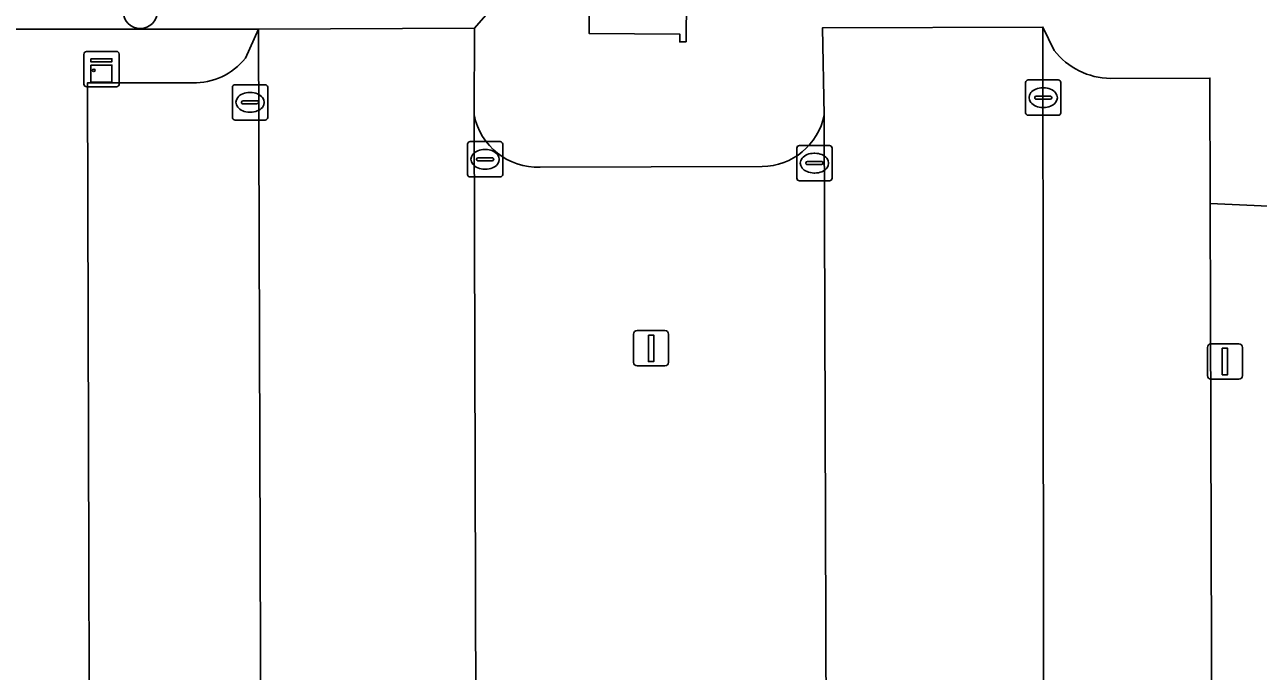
# Model space of a CAD drawing. Extents: x 160732 to 162107, y 387428 to 388479.
# Drawn here: x 161380.19 to 161415.15, y 387881.32 to 387899.63 of the extents above; entities that cross this region are included whole.
import ezdxf

# ---------------------------------------------------------------- set-up
doc = ezdxf.new("R2010")
doc.units = 0
for name, color, linetype in [('IMGEO_Boom', 7, 'Continuous'), ('IMGEO_Groenvoorziening', 7, 'Continuous'), ('IMGEO_Kast', 7, 'Continuous'), ('IMGEO_Kolk', 7, 'Continuous'), ('IMGEO_Lichtmast', 7, 'Continuous'), ('IMGEO_Pand', 7, 'Continuous'), ('IMGEO_Parkeervlak_open', 7, 'Continuous'), ('IMGEO_Rijbaan_lokaal_open', 7, 'Continuous'), ('IMGEO_Voetpad_open', 7, 'Continuous')]:
    doc.layers.add(name, color=color, linetype=linetype)

msp = doc.modelspace()

# ---------------------------------------------------------------- linework, layer by layer
at = {"layer": 'IMGEO_Boom'}
msp.add_circle((161383.47, 387900.013), 0.489, dxfattribs=at)
at = {"layer": 'IMGEO_Groenvoorziening'}
msp.add_lwpolyline([(161446.927, 387893.056), (161413.791, 387894.568), (161413.951, 387840.649)], dxfattribs=at)
at = {"layer": 'IMGEO_Kast'}
for p, q in [((161381.948, 387898.873), (161382.789, 387898.873)), ((161382.789, 387898.873), (161381.948, 387898.873)), ((161381.873, 387897.948), (161381.873, 387898.789)), ((161381.873, 387898.789), (161381.873, 387897.948)), ((161382.873, 387898.798), (161382.873, 387897.957)), ((161382.873, 387897.957), (161382.873, 387898.798)), ((161382.798, 387897.873), (161381.957, 387897.873)), ((161381.957, 387897.873), (161382.798, 387897.873))]:
    msp.add_line(p, q, dxfattribs=at)
for points in [[(161382.068, 387898.663), (161382.668, 387898.663), (161382.668, 387898.578), (161382.068, 387898.578), (161382.068, 387898.663)], [(161382.068, 387898.488), (161382.668, 387898.488), (161382.668, 387897.999), (161382.068, 387897.999), (161382.068, 387898.488)]]:
    msp.add_lwpolyline(points, dxfattribs=at)
msp.add_circle((161382.152, 387898.337), 0.0377, dxfattribs=at)
for centre, start, end in [((161381.951, 387898.795), 92.4484, 184.2845), ((161381.951, 387898.795), 92.4484, 184.2845), ((161382.795, 387898.795), 2.4484, 94.2845), ((161382.795, 387898.795), 2.4484, 94.2845), ((161381.951, 387897.951), 182.4484, 274.2845), ((161381.951, 387897.951), 182.4484, 274.2845), ((161382.795, 387897.951), 272.4484, 4.2845), ((161382.795, 387897.951), 272.4484, 4.2845)]:
    msp.add_arc(centre, 0.0779, start, end, dxfattribs=at)
at = {"layer": 'IMGEO_Kolk'}
for p, q in [((161386.08, 387897.004), (161386.08, 387897.856)), ((161386.155, 387897.93), (161387.007, 387897.93)), ((161387.081, 387897.856), (161387.081, 387897.004)), ((161408.556, 387897.138), (161408.556, 387897.99)), ((161408.631, 387898.064), (161409.483, 387898.064)), ((161409.044, 387897.844), (161409.069, 387897.844)), ((161409.557, 387897.99), (161409.557, 387897.138)), ((161386.382, 387897.473), (161386.78, 387897.473)), ((161386.568, 387897.71), (161386.593, 387897.71)), ((161408.815, 387897.558), (161408.815, 387897.57)), ((161409.253, 387897.521), (161408.855, 387897.521)), ((161408.858, 387897.607), (161409.256, 387897.607)), ((161409.299, 387897.57), (161409.299, 387897.558)), ((161386.339, 387897.424), (161386.339, 387897.436)), ((161386.777, 387897.387), (161386.379, 387897.387)), ((161386.591, 387897.15), (161386.566, 387897.15)), ((161386.823, 387897.436), (161386.823, 387897.424)), ((161409.067, 387897.284), (161409.042, 387897.284)), ((161387.007, 387896.93), (161386.155, 387896.93)), ((161409.483, 387897.064), (161408.631, 387897.064)), ((161392.741, 387895.391), (161392.741, 387896.243)), ((161392.816, 387896.317), (161393.668, 387896.317)), ((161393.229, 387896.097), (161393.254, 387896.097)), ((161393.742, 387896.243), (161393.742, 387895.391)), ((161402.073, 387895.283), (161402.073, 387896.135)), ((161402.148, 387896.209), (161403, 387896.209)), ((161403.074, 387896.135), (161403.074, 387895.283)), ((161393, 387895.811), (161393, 387895.823)), ((161393.438, 387895.774), (161393.04, 387895.774)), ((161393.043, 387895.86), (161393.441, 387895.86)), ((161393.484, 387895.823), (161393.484, 387895.811)), ((161402.332, 387895.703), (161402.332, 387895.715)), ((161402.375, 387895.752), (161402.773, 387895.752)), ((161402.561, 387895.989), (161402.586, 387895.989)), ((161402.816, 387895.715), (161402.816, 387895.703)), ((161393.252, 387895.537), (161393.227, 387895.537)), ((161402.77, 387895.666), (161402.372, 387895.666)), ((161402.584, 387895.429), (161402.559, 387895.429)), ((161393.668, 387895.317), (161392.816, 387895.317)), ((161403, 387895.209), (161402.148, 387895.209))]:
    msp.add_line(p, q, dxfattribs=at)
for points in [[(161386.08, 387897.004), (161386.08, 387897.856)], [(161386.155, 387897.93), (161387.007, 387897.93)], [(161387.081, 387897.856), (161387.081, 387897.004)], [(161408.556, 387897.138), (161408.556, 387897.99)], [(161408.631, 387898.064), (161409.483, 387898.064)], [(161409.557, 387897.99), (161409.557, 387897.138)], [(161387.007, 387896.93), (161386.155, 387896.93)], [(161409.483, 387897.064), (161408.631, 387897.064)], [(161392.741, 387895.391), (161392.741, 387896.243)], [(161392.816, 387896.317), (161393.668, 387896.317)], [(161393.742, 387896.243), (161393.742, 387895.391)], [(161402.073, 387895.283), (161402.073, 387896.135)], [(161402.148, 387896.209), (161403, 387896.209)], [(161403.074, 387896.135), (161403.074, 387895.283)], [(161393.668, 387895.317), (161392.816, 387895.317)], [(161403, 387895.209), (161402.148, 387895.209)]]:
    msp.add_lwpolyline(points, dxfattribs=at)
for centre, radius, start, end in [((161386.157, 387897.854), 0.0765, 91.552, 178.448), ((161386.157, 387897.854), 0.0765, 91.552, 178.448), ((161387.005, 387897.854), 0.0765, 1.552, 88.448), ((161387.005, 387897.854), 0.0765, 1.552, 88.448), ((161408.633, 387897.988), 0.0765, 91.552, 178.448), ((161408.633, 387897.988), 0.0765, 91.552, 178.448), ((161409.481, 387897.988), 0.0765, 1.552, 88.448), ((161409.481, 387897.988), 0.0765, 1.552, 88.448), ((161386.379, 387897.433), 0.0403, 85.8775, 175.7526), ((161386.784, 387897.435), 0.0386, 1.7309, 96.639), ((161408.855, 387897.567), 0.0403, 85.8775, 175.7526), ((161408.852, 387897.557), 0.0366, 178.938, 274.7102), ((161409.256, 387897.564), 0.043, 264.8664, 352.4533), ((161409.26, 387897.569), 0.0386, 1.7309, 96.639), ((161386.376, 387897.423), 0.0366, 178.938, 274.7102), ((161386.78, 387897.43), 0.043, 264.8664, 352.4533), ((161408.633, 387897.14), 0.0765, 181.552, 268.448), ((161408.633, 387897.14), 0.0765, 181.552, 268.448), ((161409.481, 387897.14), 0.0765, 271.552, 358.448), ((161409.481, 387897.14), 0.0765, 271.552, 358.448), ((161386.157, 387897.006), 0.0765, 181.552, 268.448), ((161386.157, 387897.006), 0.0765, 181.552, 268.448), ((161387.005, 387897.006), 0.0765, 271.552, 358.448), ((161387.005, 387897.006), 0.0765, 271.552, 358.448), ((161392.818, 387896.241), 0.0765, 91.552, 178.448), ((161392.818, 387896.241), 0.0765, 91.552, 178.448), ((161393.666, 387896.241), 0.0765, 1.552, 88.448), ((161393.666, 387896.241), 0.0765, 1.552, 88.448), ((161402.15, 387896.133), 0.0765, 91.552, 178.448), ((161402.15, 387896.133), 0.0765, 91.552, 178.448), ((161402.998, 387896.133), 0.0765, 1.552, 88.448), ((161402.998, 387896.133), 0.0765, 1.552, 88.448), ((161393.04, 387895.82), 0.0403, 85.8775, 175.7526), ((161393.037, 387895.81), 0.0366, 178.938, 274.7102), ((161393.441, 387895.817), 0.043, 264.8664, 352.4533), ((161393.445, 387895.822), 0.0386, 1.7309, 96.639), ((161402.372, 387895.712), 0.0403, 85.8775, 175.7526), ((161402.777, 387895.714), 0.0386, 1.7309, 96.639), ((161392.818, 387895.393), 0.0765, 181.552, 268.448), ((161392.818, 387895.393), 0.0765, 181.552, 268.448), ((161393.666, 387895.393), 0.0765, 271.552, 358.448), ((161393.666, 387895.393), 0.0765, 271.552, 358.448), ((161402.369, 387895.702), 0.0366, 178.938, 274.7102), ((161402.773, 387895.709), 0.043, 264.8664, 352.4533), ((161402.15, 387895.285), 0.0765, 181.552, 268.448), ((161402.15, 387895.285), 0.0765, 181.552, 268.448), ((161402.998, 387895.285), 0.0765, 271.552, 358.448), ((161402.998, 387895.285), 0.0765, 271.552, 358.448)]:
    msp.add_arc(centre, radius, start, end, dxfattribs=at)
for centre, major_axis, ratio, start_param, end_param in [((161409.043, 387897.564), (-0.387, 0.002), 0.722429, 4.712389, 7.853982), ((161409.068, 387897.564), (-0.39, 0.002), 0.717154, 1.570796, 4.712389), ((161386.567, 387897.43), (-0.387, 0.002), 0.722429, 4.712389, 7.853982), ((161386.592, 387897.43), (-0.39, 0.002), 0.717154, 1.570796, 4.712389), ((161393.228, 387895.817), (-0.387, 0.002), 0.722429, 4.712389, 7.853982), ((161393.253, 387895.817), (-0.39, 0.002), 0.717154, 1.570796, 4.712389), ((161402.56, 387895.709), (-0.387, 0.002), 0.722429, 4.712389, 7.853982), ((161402.585, 387895.709), (-0.39, 0.002), 0.717154, 1.570796, 4.712389)]:
    msp.add_ellipse(centre, major_axis=major_axis, ratio=ratio, start_param=start_param, end_param=end_param, dxfattribs=at)
at = {"layer": 'IMGEO_Lichtmast'}
for p, q in [((161397.449, 387890.066), (161397.449, 387890.866)), ((161397.449, 387890.866), (161397.449, 387890.066)), ((161397.549, 387890.966), (161398.339, 387890.966)), ((161398.339, 387890.966), (161397.549, 387890.966)), ((161398.439, 387890.866), (161398.439, 387890.066)), ((161398.439, 387890.066), (161398.439, 387890.866)), ((161413.711, 387889.691), (161413.711, 387890.491)), ((161413.711, 387890.491), (161413.711, 387889.691)), ((161413.811, 387890.591), (161414.601, 387890.591)), ((161414.601, 387890.591), (161413.811, 387890.591)), ((161414.701, 387890.491), (161414.701, 387889.691)), ((161414.701, 387889.691), (161414.701, 387890.491)), ((161398.339, 387889.966), (161397.549, 387889.966)), ((161397.549, 387889.966), (161398.339, 387889.966)), ((161414.601, 387889.591), (161413.811, 387889.591)), ((161413.811, 387889.591), (161414.601, 387889.591))]:
    msp.add_line(p, q, dxfattribs=at)
for points in [[(161397.869, 387890.841), (161398.019, 387890.841), (161398.019, 387890.091), (161397.869, 387890.091), (161397.869, 387890.841)], [(161414.131, 387890.466), (161414.281, 387890.466), (161414.281, 387889.716), (161414.131, 387889.716), (161414.131, 387890.466)]]:
    msp.add_lwpolyline(points, dxfattribs=at)
for centre, start, end in [((161397.549, 387890.866), 90, 180), ((161397.549, 387890.866), 90, 180), ((161398.339, 387890.866), 0, 90), ((161398.339, 387890.866), 360, 90), ((161413.811, 387890.491), 90, 180), ((161413.811, 387890.491), 90, 180), ((161414.601, 387890.491), 0, 90), ((161414.601, 387890.491), 360, 90), ((161397.549, 387890.066), 180, 270), ((161397.549, 387890.066), 180, 270), ((161398.339, 387890.066), 270, 0), ((161398.339, 387890.066), 270, 0), ((161413.811, 387889.691), 180, 270), ((161413.811, 387889.691), 180, 270), ((161414.601, 387889.691), 270, 0), ((161414.601, 387889.691), 270, 0)]:
    msp.add_arc(centre, 0.1, start, end, dxfattribs=at)
at = {"layer": 'IMGEO_Pand'}
msp.add_lwpolyline([(161398.937, 387899.141), (161398.956, 387901.641), (161398.776, 387901.642), (161398.775, 387901.422), (161396.205, 387901.431), (161396.189, 387899.383), (161398.759, 387899.362), (161398.757, 387899.142)], close=True, dxfattribs=at)
at = {"layer": 'IMGEO_Parkeervlak_open'}
for points in [[(161409.364, 387898.899), (161409.049, 387899.564), (161409.124, 387830.541)], [(161411.084, 387832.469), (161413.975, 387832.485), (161413.962, 387836.853), (161413.951, 387840.649), (161413.791, 387894.568), (161413.78, 387898.119), (161410.962, 387898.107)], [(161392.93, 387897.073), (161393.107, 387832.911)], [(161403.061, 387833.395), (161402.85, 387897.072)], [(161401.093, 387895.61), (161394.803, 387895.599)]]:
    msp.add_lwpolyline(points, dxfattribs=at)
for centre, radius, start, end in [((161410.992, 387900.175), 2.068, 218.0923, 269.1799), ((161394.727, 387897.43), 1.833, 191.2328, 272.3637), ((161401.068, 387897.427), 1.817, 270.7908, 348.7369)]:
    msp.add_arc(centre, radius, start, end, dxfattribs=at)
at = {"layer": 'IMGEO_Rijbaan_lokaal_open'}
for points in [[(161409.049, 387899.564), (161402.804, 387899.544), (161402.85, 387897.072), (161403.061, 387833.395), (161403.063, 387833.002), (161403.059, 387831.731)], [(161409.232, 387829.178), (161409.124, 387830.439), (161409.124, 387830.541), (161409.049, 387899.564)], [(161392.93, 387897.073), (161392.941, 387899.533), (161386.817, 387899.502), (161386.927, 387867.072), (161386.935, 387863.035), (161386.935, 387862.71), (161386.96, 387849.334), (161386.61, 387828.435), (161396.178, 387828.708), (161396.259, 387828.716)], [(161393.11, 387831.614), (161393.107, 387832.911), (161392.93, 387897.073)]]:
    msp.add_lwpolyline(points, dxfattribs=at)
at = {"layer": 'IMGEO_Voetpad_open'}
for points in [[(161315.359, 387899.377), (161329.974, 387899.396), (161339.186, 387899.416), (161375.462, 387899.501), (161381.798, 387899.502), (161386.817, 387899.502), (161392.941, 387899.533), (161396.139, 387903.21), (161380.187, 387903.235), (161380.189, 387904.41), (161377.587, 387904.377), (161373.56, 387904.331), (161373.563, 387902.438), (161361.532, 387902.413), (161361.516, 387904.309), (161359.568, 387904.324), (161359.413, 387904.316)], [(161417.417, 387904.446), (161410.092, 387904.434), (161410.107, 387903.236), (161400.963, 387903.235), (161400.984, 387904.413), (161396.147, 387904.412), (161396.139, 387903.21), (161392.941, 387899.533), (161392.93, 387897.073)], [(161402.85, 387897.072), (161402.804, 387899.544), (161409.049, 387899.564), (161409.364, 387898.899)], [(161386.449, 387898.678), (161386.817, 387899.502), (161381.798, 387899.502), (161375.462, 387899.501), (161375.543, 387867.597), (161380.168, 387862.875), (161380.266, 387855.96), (161380.894, 387855.965), (161380.897, 387855.027), (161380.971, 387828.667), (161378.19, 387828.661), (161378.215, 387823.814), (161380.916, 387823.834), (161384.656, 387823.861), (161384.693, 387820.414), (161386.254, 387819.077), (161386.084, 387813.913), (161385.916, 387808.78), (161385.855, 387806.91), (161385.825, 387806.01), (161387.741, 387806.045), (161388.248, 387819.864)], [(161386.927, 387867.072), (161386.817, 387899.502), (161386.449, 387898.678)], [(161384.95, 387897.987), (161381.978, 387897.985), (161382.059, 387867.489), (161386.495, 387867.52)], [(161386.495, 387867.52), (161382.059, 387867.489), (161381.978, 387897.985), (161384.95, 387897.987)], [(161410.962, 387898.107), (161413.78, 387898.119), (161413.791, 387894.568), (161446.927, 387893.056), (161446.962, 387893.058), (161454.993, 387892.76), (161455.016, 387892.757), (161453.189, 387895.897)], [(161394.803, 387895.599), (161401.093, 387895.61)]]:
    msp.add_lwpolyline(points, dxfattribs=at)
msp.add_lwpolyline([(161398.937, 387899.141), (161398.757, 387899.142), (161398.759, 387899.362), (161396.189, 387899.383), (161396.205, 387901.431), (161398.775, 387901.422), (161398.776, 387901.642), (161398.956, 387901.641)], close=True, dxfattribs=at)
for centre, radius, start, end in [((161410.992, 387900.175), 2.068, 218.0923, 269.1799), ((161385.016, 387899.816), 1.83, 267.9447, 321.5522), ((161385.016, 387899.816), 1.83, 267.9447, 321.5522), ((161394.727, 387897.43), 1.833, 191.2328, 272.3637), ((161401.068, 387897.427), 1.817, 270.7908, 348.7369)]:
    msp.add_arc(centre, radius, start, end, dxfattribs=at)

doc.saveas('drawing.dxf')
